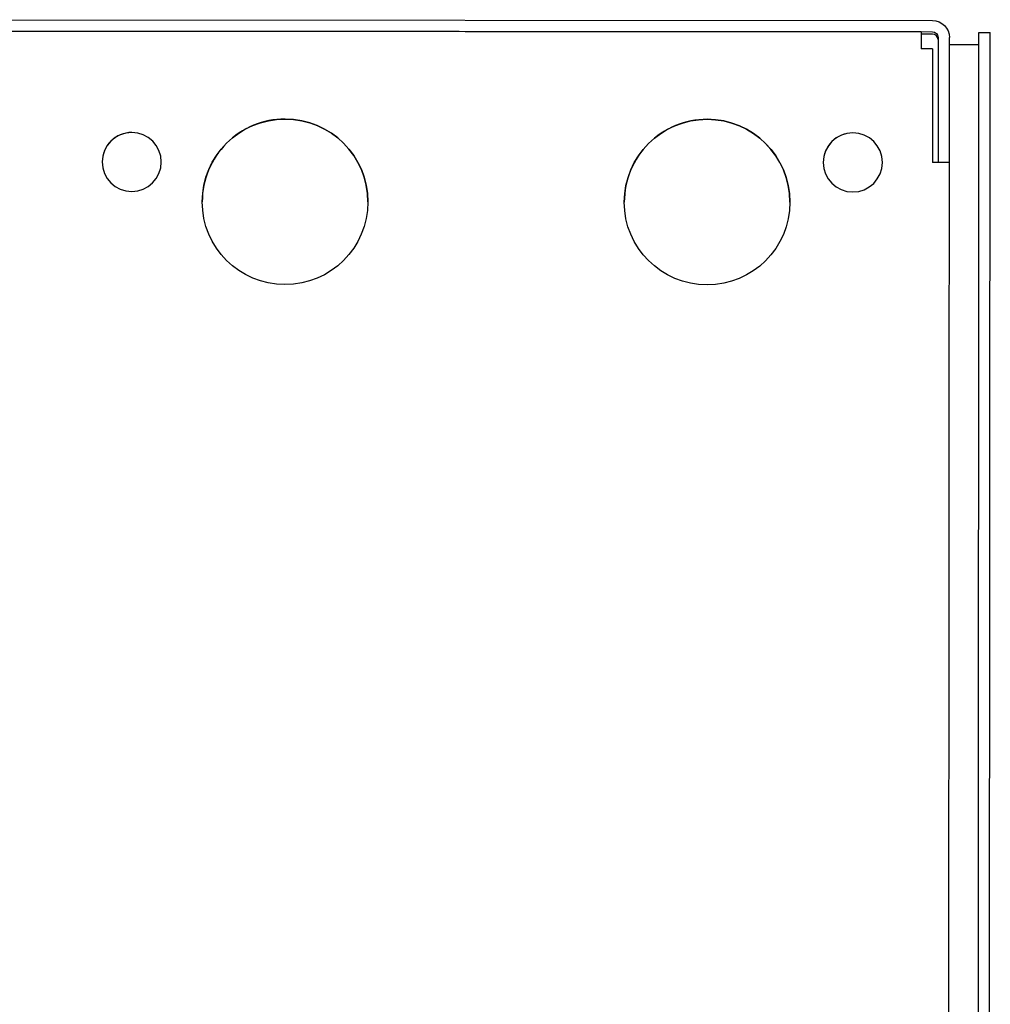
# Model space of a CAD drawing. Header units: inches. Extents: x 1 to 669, y 0 to 417.
# Tile 447 of 448: x 605 to 610, y 255 to 260. Entities that reach past the tile are written whole.
import ezdxf

# ---------------------------------------------------------------- set-up
doc = ezdxf.new("R2010")
doc.units = ezdxf.units.IN
doc.header["$LTSCALE"] = 12
doc.header["$MEASUREMENT"] = 0
doc.layers.add('X', color=1, linetype='CONTINUOUS')

msp = doc.modelspace()

# ---------------------------------------------------------------- linework, layer by layer
at = {"layer": 'X'}
for p, q in [((603.03292, 260.23747), (609.85332, 260.23303)), ((603.03288, 260.17767), (609.85328, 260.17323)), ((609.79328, 260.17299), (603.09288, 260.17736)), ((609.79328, 260.16185), (609.79324, 260.10205)), ((609.85328, 260.16154), (609.79328, 260.16158)), ((609.88326, 260.14321), (609.88283, 259.48301)), ((609.93731, 251.31109), (609.94306, 260.14317)), ((609.94306, 260.13154), (609.94306, 260.14323)), ((610.09354, 251.29412), (610.09933, 260.16912)), ((610.09933, 260.16912), (610.15913, 260.16908)), ((610.15334, 251.29408), (610.15913, 260.16908)), ((610.15913, 260.16908), (610.15914, 260.16908)), ((609.85322, 260.08323), (609.79322, 260.08327)), ((609.85322, 260.08323), (609.85283, 259.48303)), ((609.94304, 260.10672), (610.09929, 260.10662)), ((609.94263, 259.48297), (609.88283, 259.48301)), ((609.88283, 259.48301), (609.88283, 259.483)), ((609.94263, 259.48297), (609.94263, 259.48287))]:
    msp.add_line(p, q, dxfattribs=at)
at = {"layer": 'X', "extrusion": (0, 0, -1)}
for centre, major_axis, ratio, start_param, end_param in [((609.85326, 260.14323), (0.0898, 0), 0.9999997, -1.5701442, 0.0006521), ((609.85326, 260.14323), (0.03, 0), 0.9999997, -1.5701442, 0.0006521), ((610.15893, 259.85658), (0.0001, 0.15625), 0.0000005, -1.5707963, 0), ((605.62263, 259.48579), (-0.156, 0), 0.9999997, -4.711736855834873, 1.571448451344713), ((609.43263, 259.4833), (-0.156, 0), 0.9999997, -4.711736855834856, 1.57144845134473)]:
    msp.add_ellipse(centre, major_axis=major_axis, ratio=ratio, start_param=start_param, end_param=end_param, dxfattribs=at)
at = {"layer": 'X'}
for centre, major_axis, ratio, start_param, end_param in [((609.79322, 260.08319), (0.00006, 0.0898), 0.0000005, 0.0000001, 1.569962), ((609.85326, 260.13154), (0.03, 0), 0.9999997, 0.0218845, 1.5701442), ((606.4325, 259.27526), (0.4375, 0), 0.9999997, -4.7130411, 1.5701442), ((606.4325, 259.27523), (-0.4375, 0), 0.9999997, -1.5714485, -0.0000284), ((606.4325, 259.27523), (0.4375, 0), 0.9999997, 0.0000284, 1.5701442), ((608.6625, 259.2738), (0.4375, 0), 0.9999997, -4.7130411, 1.5701442), ((608.6625, 259.27378), (-0.4375, 0), 0.9999997, -1.5714485, -0.0000284), ((608.6625, 259.27378), (0.4375, 0), 0.9999997, 0.0000284, 1.5701442), ((605.62263, 259.48574), (-0.156, 0), 0.9999997, -1.5714485, -0.0001599), ((605.62263, 259.48574), (0.156, 0), 0.9999997, 0.0001599, 1.5701442), ((609.43263, 259.48325), (-0.156, 0), 0.9999997, -1.5714485, -0.0001599), ((609.43263, 259.48325), (0.156, 0), 0.9999997, 0.0001599, 1.5701442), ((609.85283, 259.48295), (0.0898, -0.00006), 0.0008344, 0.0000005, 1.5707969)]:
    msp.add_ellipse(centre, major_axis=major_axis, ratio=ratio, start_param=start_param, end_param=end_param, dxfattribs=at)

doc.saveas('drawing.dxf')
